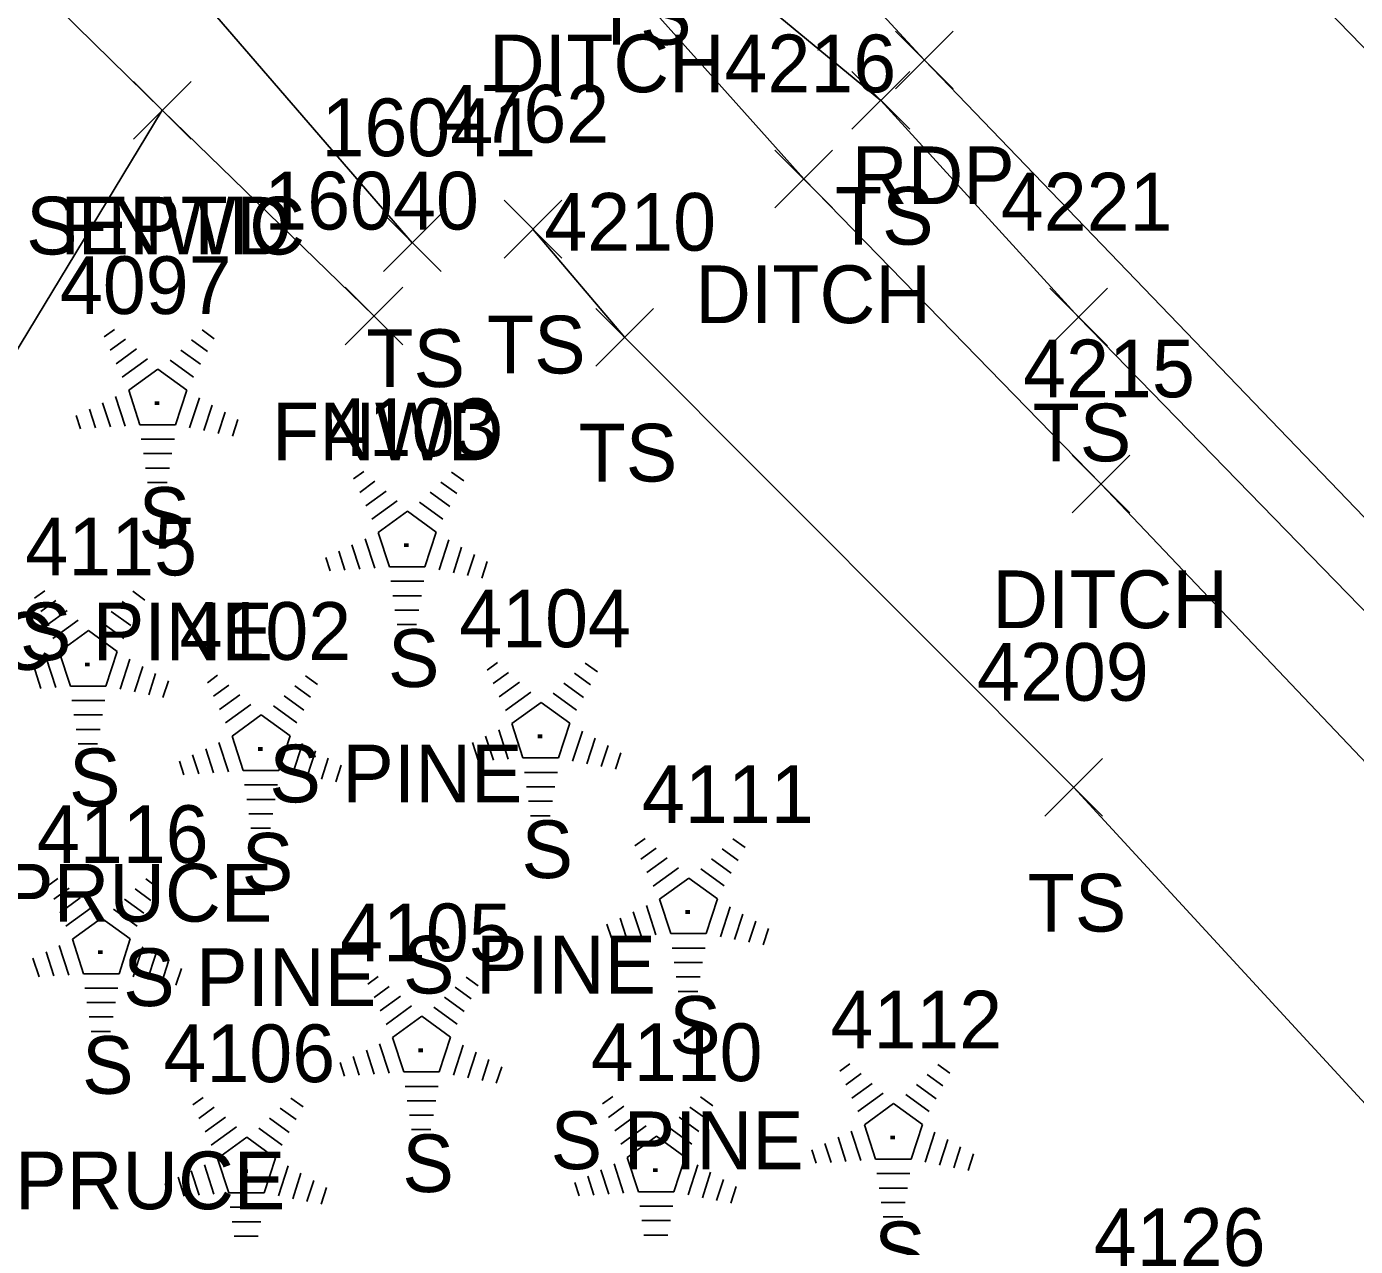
# Model space of a CAD drawing. Extents: x 1482574 to 1485769, y 580696 to 595649.
# Drawn here: x 1483605.27 to 1483651.32, y 583445.59 to 583487.87 of the extents above; entities that cross this region are included whole.
import ezdxf

# ---------------------------------------------------------------- set-up
doc = ezdxf.new("R2010")
doc.units = 0
for name, color, linetype in [('D_A', 7, 'Continuous'), ('D_I', 7, 'Continuous'), ('D_TIC', 7, 'Continuous'), ('DD', 7, 'Continuous'), ('L_A', 7, 'Continuous'), ('L_C', 7, 'Continuous'), ('L_I', 7, 'Continuous'), ('L_TIC', 7, 'Continuous'), ('LELB', 7, 'Continuous'), ('LFNC', 7, 'Continuous'), ('LTC', 7, 'Continuous'), ('P_A', 7, 'Continuous'), ('P_TIC', 7, 'Continuous'), ('PET', 7, 'Continuous'), ('PRC', 7, 'Continuous'), ('U_A', 7, 'Continuous'), ('U_TIC', 7, 'Continuous'), ('USA', 7, 'Continuous')]:
    doc.layers.add(name, color=color, linetype=linetype)

msp = doc.modelspace()

# ---------------------------------------------------------------- linework, layer by layer
at = {"layer": 'D_TIC'}
for points in [[(1483631.207, 583481.59), (1483633.207, 583483.59)], [(1483633.207, 583481.59), (1483631.207, 583483.59)], [(1483641.502, 583471.019), (1483643.502, 583473.019)], [(1483643.502, 583471.019), (1483641.502, 583473.019)]]:
    msp.add_lwpolyline(points, dxfattribs=at)
at = {"layer": 'DD'}
for points in [[(1483625.061, 583490.592), (1483632.207, 583482.59)], [(1483736.622, 583374.69), (1483714.631, 583398.42), (1483691.094, 583421.97), (1483666.229, 583447.045), (1483642.502, 583472.019), (1483632.207, 583482.59)]]:
    msp.add_lwpolyline(points, dxfattribs=at)
at = {"layer": 'L_TIC'}
for points in [[(1483633.877, 583484.309), (1483635.877, 583486.309)], [(1483635.877, 583484.309), (1483633.877, 583486.309)], [(1483608.974, 583483.97), (1483610.974, 583485.97)], [(1483610.974, 583483.97), (1483608.974, 583485.97)], [(1483621.82, 583479.847), (1483623.82, 583481.847)], [(1483623.82, 583479.847), (1483621.82, 583481.847)], [(1483617.641, 583479.376), (1483619.641, 583481.376)], [(1483619.641, 583479.376), (1483617.641, 583481.376)], [(1483616.314, 583476.835), (1483618.314, 583478.835)], [(1483618.314, 583476.835), (1483616.314, 583478.835)], [(1483640.728, 583476.8), (1483642.728, 583478.8)], [(1483642.728, 583476.8), (1483640.728, 583478.8)], [(1483624.996, 583476.101), (1483626.996, 583478.101)], [(1483626.996, 583476.101), (1483624.996, 583478.101)], [(1483640.557, 583460.504), (1483642.557, 583462.504)], [(1483642.557, 583460.504), (1483640.557, 583462.504)]]:
    msp.add_lwpolyline(points, dxfattribs=at)
at = {"layer": 'LELB'}
for points in [[(1483559.244, 583520.504), (1483573.36, 583521.387), (1483583.536, 583513.903), (1483603.615, 583497.749), (1483618.641, 583480.376)], [(1483626.491, 583492.239), (1483634.877, 583485.309)], [(1483737.909, 583378.134), (1483714.483, 583402.399), (1483690.025, 583428.184), (1483665.852, 583453), (1483641.728, 583477.8), (1483634.877, 583485.309)], [(1483622.82, 583480.847), (1483625.996, 583477.101)], [(1483727.449, 583370.792), (1483706.196, 583394.109), (1483684.342, 583415.146), (1483662.731, 583438.521), (1483641.557, 583461.504), (1483625.996, 583477.101)]]:
    msp.add_lwpolyline(points, dxfattribs=at)
at = {"layer": 'LFNC'}
msp.add_lwpolyline([(1483563.31, 583514.805), (1483573.035, 583517.541), (1483581.277, 583511.176), (1483599.841, 583494.901), (1483609.974, 583484.97), (1483617.314, 583477.835)], dxfattribs=at)
at = {"layer": 'LTC'}
for p, q in [((1483607.961, 583477.114), (1483608.316, 583477.372)), ((1483608.171, 583476.649), (1483608.7, 583477.033)), ((1483610.988, 583477.006), (1483611.538, 583476.607)), ((1483611.359, 583477.355), (1483611.779, 583477.05)), ((1483608.38, 583476.183), (1483609.084, 583476.694)), ((1483610.617, 583476.658), (1483611.297, 583476.164)), ((1483608.59, 583475.717), (1483609.468, 583476.355)), ((1483610.246, 583476.31), (1483611.056, 583475.721)), ((1483608.815, 583475.262), (1483609.826, 583475.997)), ((1483609.826, 583475.997), (1483610.823, 583475.272)), ((1483608.815, 583475.262), (1483609.202, 583474.069)), ((1483610.823, 583475.272), (1483610.432, 583474.069)), ((1483607.905, 583474.827), (1483608.176, 583473.991)), ((1483608.36, 583475.043), (1483608.691, 583474.024)), ((1483611.261, 583475.001), (1483610.923, 583473.961)), ((1483611.705, 583474.75), (1483611.418, 583473.866)), ((1483606.994, 583474.393), (1483607.146, 583473.925)), ((1483607.449, 583474.61), (1483607.661, 583473.958)), ((1483612.15, 583474.5), (1483611.913, 583473.771)), ((1483612.594, 583474.25), (1483612.407, 583473.676)), ((1483610.432, 583474.069), (1483609.202, 583474.069)), ((1483610.394, 583473.569), (1483609.249, 583473.569)), ((1483610.31, 583473.069), (1483609.322, 583473.069)), ((1483610.226, 583472.569), (1483609.395, 583472.569)), ((1483616.606, 583472.189), (1483616.961, 583472.447)), ((1483620.004, 583472.43), (1483620.424, 583472.125)), ((1483610.142, 583472.069), (1483609.467, 583472.069)), ((1483616.816, 583471.724), (1483617.345, 583472.108)), ((1483619.633, 583472.081), (1483620.183, 583471.682)), ((1483617.025, 583471.258), (1483617.729, 583471.769)), ((1483619.262, 583471.733), (1483619.942, 583471.239)), ((1483617.235, 583470.792), (1483618.113, 583471.43)), ((1483617.46, 583470.337), (1483618.471, 583471.072)), ((1483618.471, 583471.072), (1483619.468, 583470.347)), ((1483618.891, 583471.385), (1483619.701, 583470.796)), ((1483617.005, 583470.118), (1483617.336, 583469.099)), ((1483617.46, 583470.337), (1483617.847, 583469.144)), ((1483619.468, 583470.347), (1483619.077, 583469.144)), ((1483616.094, 583469.685), (1483616.306, 583469.033)), ((1483616.55, 583469.902), (1483616.821, 583469.066)), ((1483619.906, 583470.076), (1483619.568, 583469.036)), ((1483620.35, 583469.825), (1483620.063, 583468.941)), ((1483615.639, 583469.468), (1483615.791, 583469)), ((1483620.795, 583469.575), (1483620.558, 583468.846)), ((1483621.239, 583469.325), (1483621.052, 583468.751)), ((1483619.077, 583469.144), (1483617.847, 583469.144)), ((1483605.553, 583468.056), (1483605.908, 583468.314)), ((1483608.951, 583468.297), (1483609.371, 583467.992)), ((1483619.039, 583468.644), (1483617.894, 583468.644)), ((1483605.763, 583467.591), (1483606.292, 583467.975)), ((1483608.58, 583467.948), (1483609.13, 583467.549)), ((1483618.955, 583468.144), (1483617.967, 583468.144)), ((1483605.972, 583467.125), (1483606.676, 583467.636)), ((1483608.209, 583467.6), (1483608.889, 583467.106)), ((1483618.871, 583467.644), (1483618.04, 583467.644)), ((1483606.182, 583466.659), (1483607.06, 583467.297)), ((1483606.407, 583466.204), (1483607.418, 583466.939)), ((1483607.418, 583466.939), (1483608.415, 583466.214)), ((1483607.838, 583467.252), (1483608.648, 583466.663)), ((1483618.787, 583467.144), (1483618.112, 583467.144)), ((1483605.952, 583465.985), (1483606.283, 583464.966)), ((1483606.407, 583466.204), (1483606.794, 583465.011)), ((1483608.415, 583466.214), (1483608.024, 583465.011)), ((1483608.853, 583465.943), (1483608.515, 583464.903)), ((1483605.497, 583465.769), (1483605.768, 583464.933)), ((1483609.297, 583465.692), (1483609.01, 583464.808)), ((1483621.235, 583465.565), (1483621.59, 583465.823)), ((1483621.445, 583465.1), (1483621.974, 583465.484)), ((1483624.633, 583465.806), (1483625.053, 583465.501)), ((1483609.742, 583465.442), (1483609.505, 583464.713)), ((1483610.186, 583465.192), (1483609.999, 583464.618)), ((1483611.54, 583465.129), (1483611.895, 583465.387)), ((1483611.75, 583464.664), (1483612.279, 583465.048)), ((1483614.567, 583465.021), (1483615.117, 583464.622)), ((1483614.938, 583465.37), (1483615.358, 583465.065)), ((1483621.654, 583464.634), (1483622.358, 583465.145)), ((1483623.891, 583465.109), (1483624.571, 583464.615)), ((1483624.262, 583465.457), (1483624.812, 583465.058)), ((1483608.024, 583465.011), (1483606.794, 583465.011)), ((1483611.959, 583464.198), (1483612.663, 583464.709)), ((1483614.196, 583464.673), (1483614.876, 583464.179)), ((1483621.864, 583464.168), (1483622.742, 583464.806)), ((1483623.52, 583464.761), (1483624.33, 583464.172)), ((1483607.986, 583464.511), (1483606.841, 583464.511)), ((1483612.169, 583463.732), (1483613.047, 583464.37)), ((1483613.825, 583464.325), (1483614.635, 583463.736)), ((1483622.089, 583463.713), (1483623.1, 583464.448)), ((1483623.1, 583464.448), (1483624.097, 583463.723)), ((1483607.902, 583464.011), (1483606.914, 583464.011)), ((1483612.394, 583463.277), (1483613.405, 583464.012)), ((1483613.405, 583464.012), (1483614.402, 583463.287)), ((1483622.089, 583463.713), (1483622.476, 583462.52)), ((1483624.097, 583463.723), (1483623.706, 583462.52)), ((1483607.818, 583463.511), (1483606.987, 583463.511)), ((1483612.394, 583463.277), (1483612.781, 583462.084)), ((1483614.402, 583463.287), (1483614.011, 583462.084)), ((1483621.179, 583463.278), (1483621.45, 583462.442)), ((1483621.634, 583463.494), (1483621.965, 583462.475)), ((1483624.535, 583463.452), (1483624.197, 583462.412)), ((1483624.979, 583463.201), (1483624.692, 583462.317)), ((1483607.734, 583463.011), (1483607.059, 583463.011)), ((1483611.484, 583462.842), (1483611.755, 583462.006)), ((1483611.939, 583463.058), (1483612.27, 583462.039)), ((1483614.84, 583463.016), (1483614.502, 583461.976)), ((1483615.284, 583462.765), (1483614.997, 583461.881)), ((1483620.268, 583462.844), (1483620.42, 583462.376)), ((1483620.723, 583463.061), (1483620.935, 583462.409)), ((1483625.424, 583462.951), (1483625.187, 583462.222)), ((1483610.573, 583462.408), (1483610.725, 583461.94)), ((1483611.028, 583462.625), (1483611.24, 583461.973)), ((1483615.729, 583462.515), (1483615.492, 583461.786)), ((1483616.173, 583462.265), (1483615.986, 583461.691)), ((1483623.706, 583462.52), (1483622.476, 583462.52)), ((1483625.868, 583462.701), (1483625.681, 583462.127)), ((1483614.011, 583462.084), (1483612.781, 583462.084)), ((1483623.668, 583462.02), (1483622.523, 583462.02)), ((1483613.973, 583461.584), (1483612.828, 583461.584)), ((1483623.584, 583461.52), (1483622.596, 583461.52)), ((1483613.889, 583461.084), (1483612.901, 583461.084)), ((1483623.5, 583461.02), (1483622.669, 583461.02)), ((1483613.805, 583460.584), (1483612.974, 583460.584)), ((1483623.416, 583460.52), (1483622.741, 583460.52)), ((1483613.721, 583460.084), (1483613.046, 583460.084)), ((1483626.353, 583459.476), (1483626.708, 583459.734)), ((1483629.751, 583459.717), (1483630.171, 583459.412)), ((1483626.563, 583459.011), (1483627.092, 583459.395)), ((1483626.772, 583458.545), (1483627.476, 583459.056)), ((1483629.38, 583459.368), (1483629.93, 583458.969)), ((1483626.982, 583458.079), (1483627.86, 583458.717)), ((1483628.638, 583458.672), (1483629.448, 583458.083)), ((1483629.009, 583459.02), (1483629.689, 583458.526)), ((1483606.005, 583458.088), (1483606.36, 583458.346)), ((1483609.403, 583458.329), (1483609.823, 583458.024)), ((1483627.207, 583457.624), (1483628.218, 583458.359)), ((1483628.218, 583458.359), (1483629.215, 583457.634)), ((1483606.215, 583457.623), (1483606.744, 583458.007)), ((1483606.424, 583457.157), (1483607.128, 583457.668)), ((1483609.032, 583457.98), (1483609.582, 583457.581)), ((1483606.634, 583456.691), (1483607.512, 583457.329)), ((1483608.29, 583457.284), (1483609.1, 583456.695)), ((1483608.661, 583457.632), (1483609.341, 583457.138)), ((1483626.297, 583457.189), (1483626.568, 583456.353)), ((1483626.752, 583457.405), (1483627.083, 583456.386)), ((1483627.207, 583457.624), (1483627.594, 583456.431)), ((1483629.215, 583457.634), (1483628.824, 583456.431)), ((1483629.653, 583457.363), (1483629.315, 583456.323)), ((1483606.859, 583456.236), (1483607.87, 583456.971)), ((1483607.87, 583456.971), (1483608.867, 583456.246)), ((1483625.386, 583456.755), (1483625.538, 583456.287)), ((1483625.841, 583456.972), (1483626.053, 583456.32)), ((1483630.097, 583457.112), (1483629.81, 583456.228)), ((1483630.542, 583456.862), (1483630.305, 583456.133)), ((1483628.824, 583456.431), (1483627.594, 583456.431)), ((1483630.986, 583456.612), (1483630.799, 583456.038)), ((1483606.404, 583456.017), (1483606.735, 583454.998)), ((1483606.859, 583456.236), (1483607.246, 583455.043)), ((1483608.867, 583456.246), (1483608.476, 583455.043)), ((1483609.305, 583455.975), (1483608.967, 583454.935)), ((1483628.786, 583455.931), (1483627.641, 583455.931)), ((1483605.493, 583455.584), (1483605.705, 583454.932)), ((1483605.949, 583455.801), (1483606.22, 583454.965)), ((1483609.749, 583455.724), (1483609.462, 583454.84)), ((1483610.194, 583455.474), (1483609.957, 583454.745)), ((1483628.702, 583455.431), (1483627.714, 583455.431)), ((1483608.476, 583455.043), (1483607.246, 583455.043)), ((1483610.638, 583455.224), (1483610.451, 583454.65)), ((1483617.104, 583454.683), (1483617.459, 583454.941)), ((1483620.502, 583454.924), (1483620.922, 583454.619)), ((1483628.618, 583454.931), (1483627.787, 583454.931)), ((1483608.438, 583454.543), (1483607.293, 583454.543)), ((1483617.314, 583454.218), (1483617.843, 583454.602)), ((1483620.131, 583454.575), (1483620.681, 583454.176)), ((1483628.534, 583454.431), (1483627.859, 583454.431)), ((1483608.354, 583454.043), (1483607.366, 583454.043)), ((1483617.523, 583453.752), (1483618.227, 583454.263)), ((1483619.76, 583454.227), (1483620.44, 583453.733)), ((1483608.27, 583453.543), (1483607.439, 583453.543)), ((1483617.733, 583453.286), (1483618.611, 583453.924)), ((1483617.958, 583452.831), (1483618.969, 583453.566)), ((1483618.969, 583453.566), (1483619.966, 583452.841)), ((1483619.389, 583453.879), (1483620.199, 583453.29)), ((1483608.186, 583453.043), (1483607.511, 583453.043)), ((1483617.503, 583452.612), (1483617.834, 583451.593)), ((1483617.958, 583452.831), (1483618.345, 583451.638)), ((1483619.966, 583452.841), (1483619.575, 583451.638)), ((1483616.592, 583452.179), (1483616.804, 583451.527)), ((1483617.048, 583452.396), (1483617.319, 583451.56)), ((1483620.404, 583452.57), (1483620.066, 583451.53)), ((1483620.848, 583452.319), (1483620.561, 583451.435)), ((1483616.137, 583451.962), (1483616.289, 583451.494)), ((1483621.293, 583452.069), (1483621.056, 583451.34)), ((1483621.737, 583451.819), (1483621.55, 583451.245)), ((1483633.453, 583451.661), (1483633.808, 583451.919)), ((1483636.851, 583451.902), (1483637.271, 583451.597)), ((1483619.575, 583451.638), (1483618.345, 583451.638)), ((1483633.663, 583451.196), (1483634.192, 583451.58)), ((1483633.872, 583450.73), (1483634.576, 583451.241)), ((1483636.109, 583451.205), (1483636.789, 583450.711)), ((1483636.48, 583451.553), (1483637.03, 583451.154)), ((1483611.038, 583450.493), (1483611.393, 583450.751)), ((1483619.537, 583451.138), (1483618.392, 583451.138)), ((1483625.234, 583450.529), (1483625.589, 583450.787)), ((1483628.632, 583450.77), (1483629.052, 583450.465)), ((1483634.082, 583450.264), (1483634.96, 583450.902)), ((1483635.738, 583450.857), (1483636.548, 583450.268)), ((1483611.248, 583450.028), (1483611.777, 583450.412)), ((1483614.065, 583450.385), (1483614.615, 583449.986)), ((1483614.436, 583450.734), (1483614.856, 583450.429)), ((1483619.453, 583450.638), (1483618.465, 583450.638)), ((1483625.444, 583450.064), (1483625.973, 583450.448)), ((1483628.261, 583450.421), (1483628.811, 583450.022)), ((1483634.307, 583449.809), (1483635.318, 583450.544)), ((1483635.318, 583450.544), (1483636.315, 583449.819)), ((1483611.457, 583449.562), (1483612.161, 583450.073)), ((1483613.694, 583450.037), (1483614.374, 583449.543)), ((1483619.369, 583450.138), (1483618.538, 583450.138)), ((1483625.653, 583449.598), (1483626.357, 583450.109)), ((1483627.89, 583450.073), (1483628.57, 583449.579)), ((1483636.315, 583449.819), (1483635.924, 583448.616)), ((1483611.667, 583449.096), (1483612.545, 583449.734)), ((1483611.892, 583448.641), (1483612.903, 583449.376)), ((1483612.903, 583449.376), (1483613.9, 583448.651)), ((1483613.323, 583449.689), (1483614.133, 583449.1)), ((1483619.285, 583449.638), (1483618.61, 583449.638)), ((1483625.863, 583449.132), (1483626.741, 583449.77)), ((1483626.088, 583448.677), (1483627.099, 583449.412)), ((1483627.099, 583449.412), (1483628.096, 583448.687)), ((1483627.519, 583449.725), (1483628.329, 583449.136)), ((1483633.397, 583449.374), (1483633.668, 583448.538)), ((1483633.852, 583449.59), (1483634.183, 583448.571)), ((1483634.307, 583449.809), (1483634.694, 583448.616)), ((1483636.753, 583449.548), (1483636.415, 583448.508)), ((1483632.486, 583448.94), (1483632.638, 583448.472)), ((1483632.941, 583449.157), (1483633.153, 583448.505)), ((1483637.197, 583449.297), (1483636.91, 583448.413)), ((1483637.642, 583449.047), (1483637.405, 583448.318)), ((1483611.892, 583448.641), (1483612.279, 583447.448)), ((1483613.9, 583448.651), (1483613.509, 583447.448)), ((1483625.633, 583448.458), (1483625.964, 583447.439)), ((1483626.088, 583448.677), (1483626.475, 583447.484)), ((1483628.096, 583448.687), (1483627.705, 583447.484)), ((1483635.924, 583448.616), (1483634.694, 583448.616)), ((1483638.086, 583448.797), (1483637.899, 583448.223)), ((1483610.526, 583447.989), (1483610.738, 583447.337)), ((1483610.982, 583448.206), (1483611.253, 583447.37)), ((1483611.437, 583448.422), (1483611.768, 583447.403)), ((1483614.338, 583448.38), (1483614, 583447.34)), ((1483614.782, 583448.129), (1483614.495, 583447.245)), ((1483624.722, 583448.025), (1483624.934, 583447.373)), ((1483625.178, 583448.242), (1483625.449, 583447.406)), ((1483628.534, 583448.416), (1483628.196, 583447.376)), ((1483628.978, 583448.165), (1483628.691, 583447.281)), ((1483635.886, 583448.116), (1483634.741, 583448.116)), ((1483610.071, 583447.772), (1483610.223, 583447.304)), ((1483615.227, 583447.879), (1483614.99, 583447.15)), ((1483615.671, 583447.629), (1483615.484, 583447.055)), ((1483624.267, 583447.808), (1483624.419, 583447.34)), ((1483629.423, 583447.915), (1483629.186, 583447.186)), ((1483629.867, 583447.665), (1483629.68, 583447.091)), ((1483635.802, 583447.616), (1483634.814, 583447.616)), ((1483613.509, 583447.448), (1483612.279, 583447.448)), ((1483627.705, 583447.484), (1483626.475, 583447.484)), ((1483635.718, 583447.116), (1483634.887, 583447.116)), ((1483613.471, 583446.948), (1483612.326, 583446.948)), ((1483627.667, 583446.984), (1483626.522, 583446.984)), ((1483635.634, 583446.616), (1483634.959, 583446.616)), ((1483613.387, 583446.448), (1483612.399, 583446.448)), ((1483627.583, 583446.484), (1483626.595, 583446.484)), ((1483613.303, 583445.948), (1483612.472, 583445.948)), ((1483627.499, 583445.984), (1483626.668, 583445.984))]:
    msp.add_line(p, q, dxfattribs=at)
at = {"layer": 'P_TIC'}
for points in [[(1483635.383, 583485.714), (1483637.383, 583487.714)], [(1483637.383, 583485.714), (1483635.383, 583487.714)]]:
    msp.add_lwpolyline(points, dxfattribs=at)
at = {"layer": 'PET'}
msp.add_lwpolyline([(1483734.473, 583384.831), (1483710.766, 583410.083), (1483685.691, 583436.094), (1483659.831, 583462.344), (1483636.383, 583486.714), (1483612.837, 583512.183), (1483585.947, 583538.63), (1483563.034, 583563.695), (1483555.973, 583565.916)], dxfattribs=at)
at = {"layer": 'PRC'}
msp.add_lwpolyline([(1484022.304, 583100.035), (1483990.861, 583133.204), (1483962.862, 583162.554), (1483929.316, 583197.8), (1483898.21, 583230.471), (1483864.906, 583265.08), (1483836.799, 583294.404), (1483804.05, 583328.833), (1483747.315, 583388.01), (1483714.346, 583422.232), (1483688.919, 583448.426), (1483665.487, 583472.786), (1483644.716, 583494.273)], dxfattribs=at)
at = {"layer": 'U_TIC'}
for points in [[(1483608.974, 583483.97), (1483610.974, 583485.97)], [(1483610.974, 583483.97), (1483608.974, 583485.97)]]:
    msp.add_lwpolyline(points, dxfattribs=at)
at = {"layer": 'USA'}
msp.add_lwpolyline([(1483609.974, 583484.97), (1483601.247, 583470.575), (1483593.653, 583455.987)], dxfattribs=at)

# ---------------------------------------------------------------- texts
at = {"layer": 'D_A'}
for p in [(1483621.297, 583485.592), (1483628.443, 583477.59), (1483638.738, 583467.019)]:
    msp.add_text('DITCH', height=2, dxfattribs=at).set_placement(p)
at = {"layer": 'D_I'}
for s, p in [('4216', (1483629.459, 583485.59)), ('4215', (1483639.809, 583475.019))]:
    msp.add_text(s, height=2, dxfattribs=at).set_placement(p)
at = {"layer": 'L_A'}
for s, p in [('TS', (1483624.9, 583487.239)), ('TS', (1483633.286, 583480.309)), ('FNWD', (1483606.439, 583479.97)), ('TS', (1483621.229, 583475.847)), ('TS', (1483617.05, 583475.376)), ('FNWD', (1483613.779, 583472.835)), ('TS', (1483640.137, 583472.8)), ('TS', (1483624.405, 583472.101)), ('S', (1483609.152, 583469.906)), ('S', (1483617.797, 583464.981)), ('S', (1483606.744, 583460.848)), ('S', (1483612.731, 583457.921)), ('S', (1483622.426, 583458.357)), ('TS', (1483639.966, 583456.504)), ('S', (1483627.544, 583452.268)), ('S', (1483607.196, 583450.88)), ('S', (1483618.295, 583447.475)), ('S', (1483634.644, 583444.453))]:
    msp.add_text(s, height=2, dxfattribs=at).set_placement(p)
at = {"layer": 'L_C'}
for s, p in [('S PINE', (1483605.042, 583465.906)), ('S PINE', (1483613.687, 583460.981)), ('S SPRUCE', (1483600.114, 583456.848)), ('S PINE', (1483618.316, 583454.357)), ('S PINE', (1483608.621, 583453.921)), ('S PINE', (1483623.434, 583448.268)), ('S SPRUCE', (1483600.566, 583446.88))]:
    msp.add_text(s, height=2, dxfattribs=at).set_placement(p)
at = {"layer": 'L_I'}
for s, p in [('4762', (1483619.513, 583483.847)), ('16041', (1483615.491, 583483.376)), ('16040', (1483613.511, 583480.835)), ('4221', (1483639.035, 583480.8)), ('4210', (1483623.216, 583480.101)), ('4097', (1483606.427, 583477.906)), ('4103', (1483615.639, 583472.981)), ('4115', (1483605.232, 583468.848)), ('4104', (1483620.268, 583466.357)), ('4102', (1483610.573, 583465.921)), ('4209', (1483638.211, 583464.504)), ('4111', (1483626.599, 583460.268)), ('4116', (1483605.629, 583458.88)), ('4105', (1483616.137, 583455.475)), ('4112', (1483633.132, 583452.453)), ('4106', (1483610.016, 583451.285)), ('4110', (1483624.826, 583451.321)), ('4126', (1483642.257, 583444.914))]:
    msp.add_text(s, height=2, dxfattribs=at).set_placement(p)
at = {"layer": 'LTC'}
for p in [(1483609.709, 583475.01), (1483618.354, 583470.085), (1483607.301, 583465.952), (1483622.983, 583463.461), (1483613.288, 583463.025), (1483628.101, 583457.372), (1483607.753, 583455.984), (1483618.852, 583452.579), (1483635.201, 583449.557), (1483612.786, 583448.389), (1483626.982, 583448.425)]:
    msp.add_text('.', height=1.037, rotation=270, dxfattribs=at).set_placement(p)
at = {"layer": 'P_A'}
msp.add_text('RDP', height=2, dxfattribs=at).set_placement((1483633.871, 583481.714))
at = {"layer": 'U_A'}
for p in [(1483605.258, 583479.97), (1483596.53, 583465.575)]:
    msp.add_text('SEPTIC', height=2, dxfattribs=at).set_placement(p)

doc.saveas('drawing.dxf')
